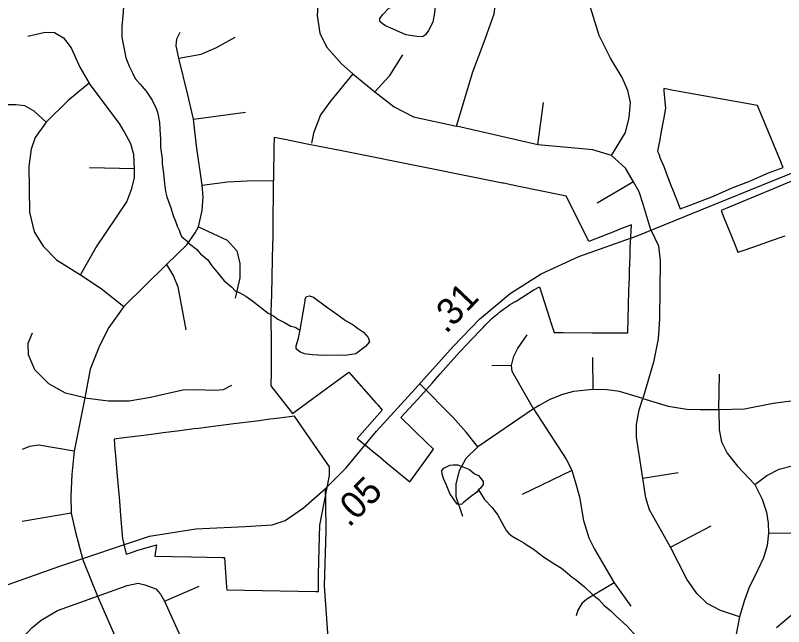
# Model space of a CAD drawing. Extents: x 2001466 to 2224147, y 644118 to 847247.
# Drawn here: x 2026475 to 2030071, y 719991 to 722853 of the extents above; entities that cross this region are included whole.
import ezdxf

# ---------------------------------------------------------------- set-up
doc = ezdxf.new("R2010")
doc.units = 0
for name, color, linetype in [('Exist Boundary Political City Limit New Hole', 7, 'Continuous'), ('Exist Hydrographic Creek Single Shore', 7, 'Continuous'), ('Exist Hydrographic Misc Water Feature', 7, 'Continuous'), ('Exist Road Non-System Type 51', 7, 'Continuous'), ('Exist Road Secondary Mileage Hundredths English Label', 7, 'Continuous'), ('Exist Road Secondary Type 51 Attributed', 7, 'Continuous'), ('Map Preparation Boundary City Limit Buffer Line', 7, 'Continuous')]:
    doc.layers.add(name, color=color, linetype=linetype)

msp = doc.modelspace()

# ---------------------------------------------------------------- linework, layer by layer
at = {"layer": 'Exist Boundary Political City Limit New Hole'}
for points in [[(2029581.2, 721960.6), (2029586.6, 721946.6), (2029629, 721963.1), (2029742.9, 722007.1), (2029829.5, 722044.9), (2029908.5, 722075.6), (2030000, 722115.2), (2030068, 722140.8), (2030062.5, 722154.8), (2030058.5, 722163.8), (2029947.8, 722431.9), (2029555.4, 722502.1), (2029509.2, 722510.3), (2029509.4, 722508.2), (2029510.2, 722499.1), (2029515.6, 722432.2), (2029517.6, 722418.4), (2029508, 722366.1), (2029496.4, 722302.1), (2029490.6, 722270.7), (2029485.1, 722241), (2029480.9, 722217.7), (2029484.6, 722208.1), (2029489.1, 722195.1), (2029491.6, 722187.9), (2029509.2, 722144.8), (2029532.1, 722086.4), (2029544.8, 722053.9), (2029550.1, 722040.1), (2029581.2, 721960.6)], [(2028208.6, 720761.9), (2028320.4, 720669.4), (2028375.6, 720744.6), (2028432.4, 720821.9), (2028396.4, 720856.6), (2028348.1, 720903), (2028333.5, 720917.1), (2028279, 720969.6), (2028358.1, 721056.4), (2028425.6, 721131.4), (2028463.1, 721174.5), (2028500.9, 721217.1), (2028555.6, 721277.2), (2028611, 721336.6), (2028654.4, 721381.7), (2028663.8, 721392.1), (2028671.9, 721400.7), (2028680, 721409.1), (2028688.4, 721417.3), (2028696.9, 721425.4), (2028705.5, 721433.4), (2028714.2, 721441.1), (2028723.2, 721448.8), (2028732.2, 721456.2), (2028741.4, 721463.6), (2028759.1, 721477.1), (2028768.6, 721483.9), (2028778.2, 721490.6), (2028788, 721497.1), (2028797.9, 721503.4), (2028807.9, 721509.6), (2028818, 721515.6), (2028899.1, 721565.9), (2028927.5, 721581.5), (2028984.4, 721406.4), (2028996.8, 721368.4), (2029036.9, 721368.1), (2029176.5, 721367.3), (2029334.4, 721366.3), (2029340.8, 721366.3), (2029341, 721373), (2029342.8, 721433.1), (2029344.8, 721498.1), (2029346.8, 721563), (2029348.8, 721627.2), (2029349.9, 721662.8), (2029350.5, 721686), (2029351.8, 721733), (2029352.8, 721771), (2029353.2, 721787.1), (2029358, 721872.7), (2029303.6, 721851.4), (2029278.5, 721841.8), (2029186.8, 721805.8), (2029159.2, 721794.8), (2029107.2, 721899), (2029053.2, 722007.1), (2029030.5, 722011.8), (2028831.4, 722052.4), (2028759.2, 722067.2), (2028754.4, 722068.2), (2028407.1, 722137.6), (2028002.1, 722218.4), (2027889.4, 722241), (2027840.4, 722250.8), (2027735.4, 722271.8), (2027685.4, 722281.9), (2027684.6, 722234.6), (2027682.6, 722101.4), (2027682.1, 722051.8), (2027680.4, 721869.1), (2027679.9, 721821), (2027677.2, 721719.7), (2027674.8, 721618.7), (2027671.6, 721494.8), (2027671.1, 721477.5), (2027672.8, 721278.9), (2027672.8, 721274.8), (2027671.5, 721183.1), (2027670.6, 721118.9), (2027771.5, 720989.1), (2027844.1, 721042.5), (2028035.2, 721183.2), (2028161.9, 721039.2), (2028171.1, 721028.9), (2028192, 721005.1), (2028074.5, 720872.5), (2028131.6, 720825.6), (2028143.1, 720816), (2028183.4, 720782.8), (2028208.6, 720761.9)], [(2030324.9, 722168), (2030000, 722032.2), (2029777.9, 721939.4), (2029790.9, 721907.4), (2029840.1, 721784.9), (2029856.5, 721744.1), (2029891, 721756), (2029952.4, 721777.1), (2029995.9, 721792.6), (2030000, 721794), (2030077.5, 721820.9)], [(2027900.1, 720465.9), (2027944.6, 720698.6), (2027945, 720722.6), (2027945.2, 720740.1), (2027781.1, 720976.7), (2027710.9, 720967.6), (2027666.2, 720961.8), (2027616, 720955.4), (2027538.1, 720945.6), (2027497.4, 720940.4), (2027377.4, 720925.2), (2027331.5, 720919.4), (2027309.4, 720916.6), (2027244.9, 720908.2), (2027166.9, 720898.2), (2027133.1, 720893.8), (2027075.9, 720886.4), (2026982.1, 720874.4), (2026937, 720868.6), (2026941.1, 720819.9), (2026943.5, 720791.8), (2026950.1, 720714.1), (2026956, 720645.4), (2026961.8, 720578.6), (2026967.4, 720511.8), (2026975.4, 720418.8), (2026976.8, 720403.2), (2026993.1, 720330.5), (2027017.8, 720338.6), (2027043.4, 720347.1), (2027091.2, 720361.7), (2027119.1, 720369.5), (2027134.6, 720373.8), (2027126.8, 720321.4), (2027208.8, 720319.7), (2027299.8, 720317.8), (2027442.6, 720314.8), (2027453.8, 720314.6), (2027463.6, 720175.9), (2027464.5, 720163.9), (2027880.5, 720155.4), (2027893.8, 720155.1), (2027894, 720231.1), (2027895.9, 720298.8), (2027900.1, 720465.9)]]:
    msp.add_lwpolyline(points, dxfattribs=at)
at = {"layer": 'Exist Hydrographic Creek Single Shore'}
msp.add_lwpolyline([(2030037.2, 719987.4), (2030186, 720112.3)], dxfattribs=at)
at = {"layer": 'Exist Hydrographic Misc Water Feature'}
for points in [[(2028354.9, 722920.6), (2028384.8, 722928.5), (2028415, 722928.5), (2028428.9, 722928.5), (2028439, 722922.6), (2028440.8, 722908.6), (2028437.1, 722864.6), (2028429.1, 722820.6), (2028409, 722782.6), (2028395.1, 722762.6), (2028380.9, 722752.6), (2028353.1, 722754.6), (2028303, 722762.6), (2028242.9, 722788.5), (2028207.1, 722804.5), (2028191.1, 722814.4), (2028181, 722824.5), (2028181, 722838.4), (2028193.1, 722856.4), (2028223.1, 722886.5), (2028261, 722902.5), (2028288.9, 722910.5), (2028335, 722918.6), (2028354.9, 722920.6)], [(2026981.3, 722893.8), (2026977.2, 722851.7), (2026973.3, 722801.8), (2026973.3, 722751.7), (2026979.2, 722717.8), (2026987.2, 722679.8), (2026991.3, 722653.8), (2027007.3, 722615.8), (2027021.2, 722587.8), (2027035.4, 722557.9), (2027059.4, 722531.8), (2027087.5, 722497.8), (2027099.4, 722479.8), (2027115.4, 722455.9), (2027133.4, 722417.9), (2027139.4, 722399.9), (2027145.5, 722375.9), (2027149.4, 722351.9), (2027151.5, 722319.9), (2027153.5, 722273.9), (2027153.5, 722235.9), (2027159.5, 722204), (2027161.5, 722182), (2027161.5, 722157.9), (2027167.5, 722114), (2027173.6, 722066), (2027177.7, 722028), (2027183.7, 722004), (2027201.7, 721952), (2027215.6, 721912), (2027223.6, 721890), (2027231.6, 721866), (2027241.7, 721848), (2027245.8, 721834), (2027251.7, 721818), (2027261.8, 721810.1), (2027277.8, 721798), (2027289.9, 721784.1), (2027321.9, 721758.1), (2027341.7, 721736.1), (2027375.8, 721708.1), (2027393.8, 721680.1), (2027409.8, 721662.1), (2027427.9, 721642.2), (2027451.9, 721610.2), (2027485.7, 721582.2), (2027505.8, 721562.2), (2027525.9, 721554.2), (2027554, 721538.2), (2027586, 721514.3), (2027621.8, 721486.3), (2027657.9, 721458.4), (2027684, 721444.3), (2027703.9, 721430.3), (2027733.8, 721414.4), (2027763.9, 721398.4), (2027777.9, 721394.4), (2027787.9, 721392.4), (2027801.9, 721382.4), (2027807.8, 721380.4)], [(2027807.8, 721380.4), (2027827.7, 721498.4), (2027831.8, 721518.4), (2027831.8, 721526.4), (2027837.8, 721536.4), (2027851.7, 721540.4), (2027869.8, 721534.5), (2027931.7, 721488.5), (2027984, 721450.5), (2028019.9, 721424.5), (2028055.9, 721404.6), (2028075.8, 721388.6), (2028103.9, 721370.6), (2028125.9, 721344.6), (2028131.8, 721324.6), (2028114, 721302.6), (2028067.8, 721268.6), (2028017.8, 721260.6), (2027981.9, 721262.6), (2027938, 721260.5), (2027890.1, 721262.5), (2027865.9, 721264.5), (2027827.9, 721268.5), (2027810.1, 721276.4), (2027801.9, 721280.4), (2027789.8, 721292.4), (2027789.8, 721306.4), (2027799.8, 721342.4), (2027807.8, 721380.4)], [(2028642.2, 720631), (2028634.2, 720621), (2028604.3, 720599), (2028572.3, 720573), (2028564.3, 720565), (2028560.2, 720563), (2028542.3, 720565), (2028508.3, 720614.9), (2028492.1, 720652.9), (2028478.1, 720684.9), (2028472.2, 720704.9), (2028470.1, 720722.9), (2028480.2, 720733), (2028508.1, 720746.9), (2028524.1, 720748.9), (2028546, 720748.9), (2028600.2, 720727), (2028624.1, 720707), (2028642.2, 720699), (2028664.1, 720671), (2028664.1, 720657), (2028652, 720639), (2028642.2, 720631)], [(2028642.2, 720631), (2028670.3, 720587.1), (2028706.2, 720549.1), (2028732.2, 720513.1), (2028752.3, 720479.1), (2028760.3, 720461.1), (2028774.2, 720439.1), (2028784.3, 720427.1), (2028800.3, 720415.1), (2028830.2, 720397.2), (2028854.2, 720383.2), (2028870.2, 720373.2), (2028898.3, 720355.2), (2028926.2, 720333.3), (2028946.3, 720317.3), (2028994.3, 720287.3), (2029030.3, 720265.3), (2029058.4, 720241.3), (2029080.4, 720223.3), (2029094.3, 720213.3), (2029138.4, 720177.4), (2029174.3, 720143.4), (2029206.3, 720117.4), (2029230.3, 720089.4), (2029252.4, 720073.5), (2029262.5, 720065.5), (2029284.4, 720043.5), (2029340.4, 719991.5), (2029378.5, 719947.6)]]:
    msp.add_lwpolyline(points, dxfattribs=at)
at = {"layer": 'Exist Road Non-System Type 51'}
for points in [[(2028538.9, 722334.6), (2028615.7, 722588.8), (2028669.2, 722729.3), (2028716, 722859.7), (2028729.4, 722970.1), (2028719.4, 723070.5), (2028682.6, 723170.8), (2028632.5, 723244.4), (2028579, 723297.9), (2028508.8, 723331.4), (2028381.7, 723358.1)], [(2029264.2, 722197.4), (2029331.1, 722304.5), (2029347.8, 722374.7), (2029354.5, 722445), (2029341.1, 722501.8), (2029314.4, 722562), (2029260.9, 722652.3), (2029207.4, 722759.4), (2029160.6, 722909.9), (2029140.6, 723047.1)], [(2027897, 722996.9), (2027887, 722853), (2027900.4, 722769.4), (2027930.5, 722705.9), (2028000.7, 722625.6), (2028054.2, 722578.8)], [(2026533.7, 722755.9), (2026614.7, 722775), (2026657.6, 722772.6), (2026700.6, 722748.7), (2026736.3, 722701), (2026776.9, 722610.3), (2026819.8, 722536.4)], [(2027239.4, 722653), (2027227.5, 722710.3), (2027229.9, 722743.7), (2027246.6, 722774.7)], [(2027239.4, 722653), (2027344.4, 722672.1), (2027415.9, 722703.1), (2027504.1, 722750.9)], [(2027308.6, 722366.7), (2027282.4, 722481.2), (2027239.4, 722653)], [(2028157.8, 722495.1), (2028228, 722572.1), (2028288.1, 722669.1)], [(2028054.2, 722578.8), (2027950.5, 722451.6), (2027903.7, 722388.1), (2027870.3, 722301.1), (2027860.3, 722254.3)], [(2028054.2, 722578.8), (2028157.8, 722495.1)], [(2026819.8, 722536.4), (2026722, 722455.2), (2026619.5, 722352.6)], [(2027032, 722135.3), (2027029.6, 722202.1), (2027015.3, 722252.2), (2026984.3, 722309.4), (2026962.8, 722347.6), (2026819.8, 722536.4)], [(2028157.8, 722495.1), (2028248, 722424.9), (2028338.3, 722378.1), (2028538.9, 722334.6)], [(2026619.5, 722352.6), (2026562.3, 722405.1), (2026519.3, 722429), (2026476.4, 722433.8), (2026397.7, 722433.8)], [(2028919.9, 722247.6), (2028946.7, 722445)], [(2027308.6, 722366.7), (2027551.8, 722400.1)], [(2027349.1, 722058.9), (2027322.9, 722242.6), (2027308.6, 722366.7)], [(2026619.5, 722352.6), (2026567, 722281.1), (2026548, 722226.2), (2026538.4, 722147.4), (2026540.8, 721932.5), (2026562.3, 721839.4), (2026605.2, 721772.6), (2026667.2, 721708.2), (2026779.3, 721639)], [(2028919.9, 722247.6), (2028538.9, 722334.6)], [(2029264.2, 722197.4), (2029177.3, 722224.2), (2029093.8, 722230.9), (2028919.9, 722247.6)], [(2029367.9, 722073.7), (2029331.1, 722137.2), (2029264.2, 722197.4)], [(2026779.3, 721639), (2026850.8, 721765.4), (2026996.2, 721980.2), (2027020.1, 722042.2), (2027032, 722094.7), (2027032, 722135.3)], [(2027032, 722135.3), (2026822.2, 722140)], [(2027349.1, 722058.9), (2027468.3, 722073.2), (2027559, 722078), (2027680.6, 722080.4)], [(2029367.9, 722073.7), (2029197.4, 721973.3)], [(2029448.7, 721849.7), (2029411.3, 721973.3), (2029394.6, 722026.8), (2029367.9, 722073.7)], [(2027332.4, 721863), (2027349.1, 721939.6), (2027353.9, 722004), (2027349.1, 722058.9)], [(2027182.2, 721686.5), (2027277.6, 721779.5), (2027315.7, 721834.4), (2027332.4, 721863)], [(2027332.4, 721863), (2027466, 721801), (2027511.3, 721750.9), (2027525.6, 721691.2), (2027525.6, 721624.4), (2027504.1, 721529)], [(2029448.7, 721849.7), (2029485.5, 721773.9), (2029493.3, 721704), (2029489.4, 721432.1), (2029483.6, 721338.9), (2029462.3, 721230.1), (2029411.8, 721059.2)], [(2026981.9, 721490.8), (2027182.2, 721686.5)], [(2027182.2, 721686.5), (2027215.6, 721631.6), (2027234.7, 721581.5), (2027272.8, 721381.1)], [(2026779.3, 721639), (2026877, 721574.3), (2026981.9, 721490.8)], [(2026981.9, 721490.8), (2026912.4, 721392.2), (2026868, 721305.2), (2026825.4, 721195.9), (2026799.5, 721062.6)], [(2026799.5, 721062.6), (2026708.8, 721084.8), (2026631.1, 721127.4), (2026566.3, 721194), (2026536.7, 721264.4), (2026534.9, 721318.1), (2026555.2, 721366.3)], [(2028899.4, 721010.5), (2028800.4, 721185.3), (2028796.5, 721214.4), (2028808.2, 721257.1), (2028825.7, 721292.1), (2028870.3, 721358.1)], [(2029178.9, 721101.9), (2029177, 721251.5)], [(2028796.5, 721214.4), (2028705.3, 721212.4)], [(2029767, 721007.7), (2029770.9, 721172.8)], [(2026799.5, 721062.6), (2026910.6, 721047.7), (2027006.8, 721047.7), (2027106.7, 721066.3), (2027258.5, 721099.6), (2027319.6, 721101.4), (2027406.5, 721097.7), (2027449.1, 721101.4), (2027488, 721121.8)], [(2028639, 720832.6), (2028585.5, 720901.1), (2028522, 720971.4), (2028367.7, 721127.3)], [(2029178.9, 721101.9), (2029087.7, 721092), (2029035.3, 721078.4), (2028977, 721055.1), (2028926.6, 721026), (2028899.4, 721010.5)], [(2029411.8, 721059.2), (2029303.1, 721092.2), (2029244.9, 721100), (2029178.9, 721101.9)], [(2029767, 721007.7), (2029887.3, 721011.6), (2030021, 721036.9), (2030164.6, 721056.3), (2030248.1, 721064.1), (2030321.9, 721066)], [(2026799.5, 721062.6), (2026749.5, 720812.5)], [(2029411.6, 720685.7), (2029382.5, 720878), (2029382.5, 720938.2), (2029394.1, 721006.2), (2029411.8, 721059.2)], [(2029411.8, 721059.2), (2029530.2, 721023.3), (2029617.5, 721009.7), (2029679.6, 721007.7), (2029767, 721007.7)], [(2028899.4, 721010.5), (2028639, 720832.6)], [(2028899.4, 721010.5), (2029052.7, 720775.3), (2029070.2, 720742.3), (2029079.9, 720722.8)], [(2029767, 721007.7), (2029768.7, 720912.6), (2029780.4, 720856.3), (2029805.6, 720803.8), (2029854.1, 720741.7), (2029935.6, 720656.2)], [(2026749.5, 720812.5), (2026584.8, 720840.3), (2026540.4, 720834.8), (2026507.1, 720820)], [(2028639, 720832.6), (2028583.8, 720779.1), (2028552.1, 720720.6), (2028537.1, 720660.4), (2028537.1, 720600.2), (2028567.1, 720508.3)], [(2026749.5, 720812.5), (2026738.4, 720704.2), (2026734.7, 720602.4), (2026736.6, 720522.7)], [(2029935.6, 720656.2), (2029991.9, 720698.9), (2030050.1, 720728.1), (2030110.3, 720743.6), (2030201.5, 720759.2)], [(2029079.9, 720722.8), (2028847, 720610.2)], [(2029079.9, 720722.8), (2029095.4, 720670.4), (2029114.8, 720598.5), (2029134.3, 720487.8), (2029159.5, 720406.3), (2029184.7, 720354.2), (2029277.9, 720196.9)], [(2029411.6, 720685.7), (2029576.6, 720712.9)], [(2029541.6, 720363.3), (2029442.7, 720538.1), (2029425.2, 720594.5), (2029411.6, 720685.7)], [(2029935.6, 720656.2), (2029970.6, 720588.6), (2029990, 720526.5), (2029997.7, 720476), (2029999.7, 720429.4)], [(2026736.6, 720522.7), (2026507.1, 720483.8)], [(2026736.6, 720522.7), (2026755.1, 720439.4), (2026790.3, 720304.2)], [(2029541.6, 720363.3), (2029731.8, 720462.4)], [(2029999.7, 720429.4), (2029993.9, 720371.1), (2029976.4, 720312.8), (2029949.2, 720256.5), (2029908.5, 720171.1), (2029885.2, 720110.9), (2029863.8, 720037.1)], [(2029999.7, 720429.4), (2030205.4, 720431.3)], [(2029863.8, 720037.1), (2029774.5, 720066.2), (2029712.4, 720099.2), (2029663.9, 720145.8), (2029617.3, 720213.8), (2029541.6, 720363.3)], [(2026790.3, 720304.2), (2026858.7, 720133.6)], [(2026858.7, 720133.6), (2026997.5, 720183.6), (2027049.4, 720194.7), (2027080.8, 720187.3), (2027132.6, 720168.8), (2027154.8, 720142.9), (2027173.4, 720109.6)], [(2027173.4, 720109.6), (2027334.4, 720179.9)], [(2029277.9, 720196.9), (2029149.8, 720119.2), (2029126.5, 720099.8), (2029107.1, 720068.7), (2029099.3, 720041.5)], [(2029277.9, 720196.9), (2029355.5, 720086.2)], [(2026514.7, 719945.1), (2026551.7, 719986.2), (2026596.1, 720021.4), (2026672, 720067.3), (2026858.7, 720133.6)], [(2026858.7, 720133.6), (2027040.3, 719719.2), (2027056.9, 719652.5), (2027073.6, 719578.4), (2027073.6, 719524.7)], [(2027173.4, 720109.6), (2027295.5, 719837.1)], [(2029863.8, 720037.1), (2029848.3, 719955.9), (2029830.8, 719891.8), (2029805.6, 719839.4), (2029778.4, 719792.7)]]:
    msp.add_lwpolyline(points, dxfattribs=at)
at = {"layer": 'Exist Road Secondary Type 51 Attributed'}
for points in [[(2027925.6, 720637.6), (2028023, 720735), (2028165, 720905.9), (2028346.8, 721103.8), (2028524.3, 721303.4), (2028646.4, 721431.1), (2028790, 721550.9), (2028936.4, 721642.7), (2029112.7, 721724.1), (2029385.5, 721821.5), (2029687, 721944.4), (2030026.5, 722080.9), (2030408.6, 722236.6), (2030670.2, 722362.7), (2030852.1, 722465.7)], [(2022233.4, 719484.1), (2022515.8, 719389.9), (2022788.6, 719308.5), (2023075.4, 719241.4), (2023262.9, 719202.3), (2023416.5, 719181.6), (2023506.6, 719175.2), (2023611.9, 719187.2), (2023735.6, 719227.9), (2024165.5, 719388.3), (2024451.1, 719484.1), (2024794.5, 719604.7), (2025292.3, 719776.3), (2025726.7, 719930.4), (2026202.1, 720104.4), (2026683.6, 720273.6), (2027102.4, 720414.1), (2027319.4, 720449.2), (2027551.1, 720460.4), (2027676.7, 720468.4), (2027738.2, 720488.4), (2027823.5, 720547.4), (2027925.6, 720637.6)], [(2028319, 718362), (2028221.3, 718443.4), (2028167, 718517.4), (2028106.3, 718677.1), (2028060.1, 718907), (2028021.8, 719114.5), (2027968.3, 719587.1), (2027942.8, 719872.9), (2027921.3, 720182.6), (2027929.2, 720438.1), (2027927.9, 720575.2), (2027925.6, 720637.6)]]:
    msp.add_lwpolyline(points, dxfattribs=at)
at = {"layer": 'Map Preparation Boundary City Limit Buffer Line'}
for points in [[(2029581.2, 721960.6), (2029586.6, 721946.6), (2029629, 721963.1), (2029742.9, 722007.1), (2029829.5, 722044.9), (2029908.5, 722075.6), (2030000, 722115.2), (2030068, 722140.8), (2030062.5, 722154.8), (2030058.5, 722163.8), (2029947.8, 722431.9), (2029555.4, 722502.1), (2029509.2, 722510.3), (2029509.4, 722508.2), (2029510.2, 722499.1), (2029515.6, 722432.2), (2029517.6, 722418.4), (2029508, 722366.1), (2029496.4, 722302.1), (2029490.6, 722270.7), (2029485.1, 722241), (2029480.9, 722217.7), (2029484.6, 722208.1), (2029489.1, 722195.1), (2029491.6, 722187.9), (2029509.2, 722144.8), (2029532.1, 722086.4), (2029544.8, 722053.9), (2029550.1, 722040.1), (2029581.2, 721960.6)], [(2028208.6, 720761.9), (2028320.4, 720669.4), (2028375.6, 720744.6), (2028432.4, 720821.9), (2028396.4, 720856.6), (2028348.1, 720903), (2028333.5, 720917.1), (2028279, 720969.6), (2028358.1, 721056.4), (2028425.6, 721131.4), (2028463.1, 721174.5), (2028500.9, 721217.1), (2028555.6, 721277.2), (2028611, 721336.6), (2028654.4, 721381.7), (2028663.8, 721392.1), (2028671.9, 721400.7), (2028680, 721409.1), (2028688.4, 721417.3), (2028696.9, 721425.4), (2028705.5, 721433.4), (2028714.2, 721441.1), (2028723.2, 721448.8), (2028732.2, 721456.2), (2028741.4, 721463.6), (2028759.1, 721477.1), (2028768.6, 721483.9), (2028778.2, 721490.6), (2028788, 721497.1), (2028797.9, 721503.4), (2028807.9, 721509.6), (2028818, 721515.6), (2028899.1, 721565.9), (2028927.5, 721581.5), (2028984.4, 721406.4), (2028996.8, 721368.4), (2029036.9, 721368.1), (2029176.5, 721367.3), (2029334.4, 721366.3), (2029340.8, 721366.3), (2029341, 721373), (2029342.8, 721433.1), (2029344.8, 721498.1), (2029346.8, 721563), (2029348.8, 721627.2), (2029349.9, 721662.8), (2029350.5, 721686), (2029351.8, 721733), (2029352.8, 721771), (2029353.2, 721787.1), (2029358, 721872.7), (2029303.6, 721851.4), (2029278.5, 721841.8), (2029186.8, 721805.8), (2029159.2, 721794.8), (2029107.2, 721899), (2029053.2, 722007.1), (2029030.5, 722011.8), (2028831.4, 722052.4), (2028759.2, 722067.2), (2028754.4, 722068.2), (2028407.1, 722137.6), (2028002.1, 722218.4), (2027889.4, 722241), (2027840.4, 722250.8), (2027735.4, 722271.8), (2027685.4, 722281.9), (2027684.6, 722234.6), (2027682.6, 722101.4), (2027682.1, 722051.8), (2027680.4, 721869.1), (2027679.9, 721821), (2027677.2, 721719.7), (2027674.8, 721618.7), (2027671.6, 721494.8), (2027671.1, 721477.5), (2027672.8, 721278.9), (2027672.8, 721274.8), (2027671.5, 721183.1), (2027670.6, 721118.9), (2027771.5, 720989.1), (2027844.1, 721042.5), (2028035.2, 721183.2), (2028161.9, 721039.2), (2028171.1, 721028.9), (2028192, 721005.1), (2028074.5, 720872.5), (2028131.6, 720825.6), (2028143.1, 720816), (2028183.4, 720782.8), (2028208.6, 720761.9)], [(2030324.9, 722168), (2030000, 722032.2), (2029777.9, 721939.4), (2029790.9, 721907.4), (2029840.1, 721784.9), (2029856.5, 721744.1), (2029891, 721756), (2029952.4, 721777.1), (2029995.9, 721792.6), (2030000, 721794), (2030077.5, 721820.9)], [(2027900.1, 720465.9), (2027944.6, 720698.6), (2027945, 720722.6), (2027945.2, 720740.1), (2027781.1, 720976.7), (2027710.9, 720967.6), (2027666.2, 720961.8), (2027616, 720955.4), (2027538.1, 720945.6), (2027497.4, 720940.4), (2027377.4, 720925.2), (2027331.5, 720919.4), (2027309.4, 720916.6), (2027244.9, 720908.2), (2027166.9, 720898.2), (2027133.1, 720893.8), (2027075.9, 720886.4), (2026982.1, 720874.4), (2026937, 720868.6), (2026941.1, 720819.9), (2026943.5, 720791.8), (2026950.1, 720714.1), (2026956, 720645.4), (2026961.8, 720578.6), (2026967.4, 720511.8), (2026975.4, 720418.8), (2026976.8, 720403.2), (2026993.1, 720330.5), (2027017.8, 720338.6), (2027043.4, 720347.1), (2027091.2, 720361.7), (2027119.1, 720369.5), (2027134.6, 720373.8), (2027126.8, 720321.4), (2027208.8, 720319.7), (2027299.8, 720317.8), (2027442.6, 720314.8), (2027453.8, 720314.6), (2027463.6, 720175.9), (2027464.5, 720163.9), (2027880.5, 720155.4), (2027893.8, 720155.1), (2027894, 720231.1), (2027895.9, 720298.8), (2027900.1, 720465.9)]]:
    msp.add_lwpolyline(points, dxfattribs=at)

# ---------------------------------------------------------------- texts
at = {"layer": 'Exist Road Secondary Mileage Hundredths English Label'}
for s, rotation, p in [('.31', 46.301, (2028490.6, 721358.6)), ('.05', 45.0203, (2028036.4, 720452.4))]:
    msp.add_text(s, height=125, rotation=rotation, dxfattribs=at).set_placement(p)

doc.saveas('drawing.dxf')
